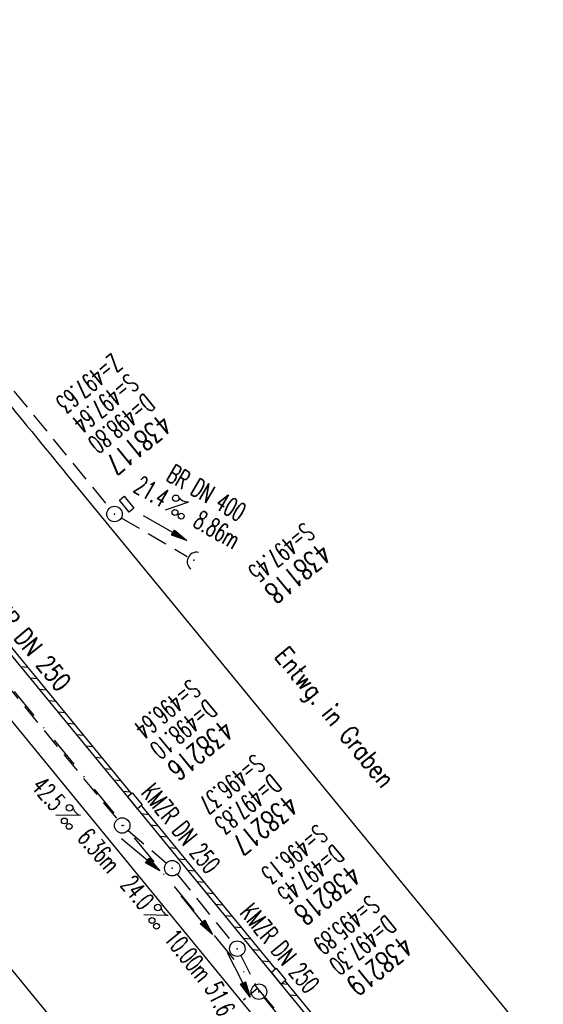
# Model space of a CAD drawing. Extents: x 459406 to 461721, y 413308 to 423218.
# Tile 273 of 276: x 459978 to 460028, y 422463 to 422559. Entities that reach past the tile are written whole.
import ezdxf
from ezdxf.enums import TextEntityAlignment as Align

# ---------------------------------------------------------------- set-up
doc = ezdxf.new("R2010")
doc.units = 0
doc.header["$LTSCALE"] = 2
doc.header["$MEASUREMENT"] = 0
for name, pattern in [('AUSGEZOGEN', [0]), ('GESTRICH-X2', [1.5, 1, -0.5]), ('GESTRICHELT', [0.75, 0.5, -0.25]), ('STRICHPT-X3', [3, 1.5, -0.75, 0, -0.75])]:
    doc.linetypes.add(name, pattern=pattern)
doc.layers.get('0').update_dxf_attribs({"linetype": 'AUSGEZOGEN'})
for name, color, linetype in [('ACHSE', 1, 'STRICHPT-X3'), ('FBR', 8, 'CONTINUOUS'), ('HEKTOM', 1, 'GESTRICHELT'), ('KANAL', 7, 'GESTRICH-X2'), ('PFEIL', 7, 'CONTINUOUS'), ('RINNE', 200, 'CONTINUOUS'), ('SCHACHTNR', 6, 'CONTINUOUS'), ('SCHRIFT', 7, 'AUSGEZOGEN'), ('SCHSYMBOL', 7, 'AUSGEZOGEN'), ('TEXTO', 4, 'CONTINUOUS'), ('TEXTU', 4, 'CONTINUOUS')]:
    doc.layers.add(name, color=color, linetype=linetype)
doc.styles.add('ROMANS', font='romans.shx', dxfattribs={"width": 0.8})

# ---------------------------------------------------------------- blocks, each defined once
blk = doc.blocks.new('GST')
at = {"color": 0}
blk.add_circle((0, 0), 0.75, dxfattribs=at)
blk.add_point((0, 0), dxfattribs=at)
blk = doc.blocks.new('13')
blk.add_lwpolyline([(0.755, 1.218), (-0.748, 1.218), (-0.748, 1.801), (0.755, 1.801)], close=True)
at = {"rotation": 180}
blk.add_blockref('GST', (0, 0), dxfattribs=at)
blk = doc.blocks.new('40')
at = {"color": 0}
blk.add_arc((0.025, 0.311), 0.91, 192.5363, 347.4637, dxfattribs=at)
blk.add_point((0, 0), dxfattribs=at)
blk = doc.blocks.new('PROM')
blk.add_line((1.566, 1.817), (0.019, 0.015))
for centre, radius in [((0.317, 1.51), 0.317), ((0.943, 0.291), 0.283), ((1.645, 0.287), 0.283)]:
    blk.add_circle(centre, radius)
blk.add_arc((0.992, 2.682), 1.033, 239.14139, 303.35492)
blk = doc.blocks.new('PFEIL2')
at = {"color": 0}
for p, q in [((0.88, 0.002), (-2.401, -0.012)), ((0.881, -0.271), (0.879, 0.276)), ((0.879, 0.276), (2.429, 0.009)), ((0.911, 0.27), (0.879, 0.265)), ((0.965, 0.261), (0.879, 0.246)), ((1.019, 0.252), (0.879, 0.228)), ((1.073, 0.242), (0.879, 0.209)), ((1.127, 0.233), (0.879, 0.191)), ((1.181, 0.224), (0.879, 0.172)), ((1.235, 0.214), (0.879, 0.154)), ((1.289, 0.205), (0.879, 0.135)), ((1.343, 0.196), (0.879, 0.117)), ((1.397, 0.187), (0.879, 0.098)), ((1.451, 0.177), (0.879, 0.08)), ((1.505, 0.168), (0.879, 0.061)), ((1.559, 0.159), (0.88, 0.043)), ((1.613, 0.149), (0.88, 0.024)), ((1.668, 0.14), (0.88, 0.006)), ((1.722, 0.131), (0.88, -0.013)), ((1.776, 0.121), (0.88, -0.031)), ((1.83, 0.112), (0.88, -0.05)), ((1.884, 0.103), (0.88, -0.068)), ((1.938, 0.094), (0.88, -0.087)), ((1.992, 0.084), (0.88, -0.105)), ((2.046, 0.075), (0.88, -0.124)), ((2.1, 0.066), (0.88, -0.142)), ((2.154, 0.056), (0.88, -0.161)), ((2.208, 0.047), (0.88, -0.179)), ((2.262, 0.038), (0.881, -0.198)), ((2.316, 0.029), (0.881, -0.216)), ((2.37, 0.019), (0.881, -0.235)), ((2.424, 0.01), (0.881, -0.253)), ((2.429, 0.009), (0.881, -0.271))]:
    blk.add_line(p, q, dxfattribs=at)
blk = doc.blocks.new('10')
blk.add_blockref('GST', (0, 0))
blk = doc.blocks.new('30S')
at = {"color": 0}
for p, q in [((-0.751, -0.583), (-0.751, 0)), ((-0.751, 0), (0.751, 0)), ((0.751, 0), (0.751, -0.583)), ((0.751, -0.583), (-0.751, -0.583))]:
    blk.add_line(p, q, dxfattribs=at)
blk.add_point((0, 0), dxfattribs=at)

msp = doc.modelspace()

# ---------------------------------------------------------------- linework, layer by layer
at = {"layer": 'ACHSE', "flags": 128}
msp.add_lwpolyline([(459426.662, 423071.803), (459434.696, 423063.959, 0.000009), (459443.64, 423055.227, -0.000014), (459452.584, 423046.495), (459470.472, 423029.03), (459488.36, 423011.565, 0.000028), (459497.304, 423002.833, -0.000019), (459506.249, 422994.101, -0.00001), (459515.193, 422985.368, 0.00001), (459524.137, 422976.636, 0.000005), (459533.081, 422967.904, -0.000014), (459542.025, 422959.172), (459559.913, 422941.707), (459577.801, 422924.242, 0.000014), (459586.745, 422915.51, -0.000007), (459595.689, 422906.778, -0.000007), (459604.633, 422898.046, 0.000014), (459613.577, 422889.313), (459631.466, 422871.848), (459649.354, 422854.384), (459667.242, 422836.919), (459685.13, 422819.454, 0.000014), (459694.074, 422810.722, -0.000007), (459703.018, 422801.99), (459720.906, 422784.525, 0.000016), (459724.892, 422780.634, -0.000005), (459728.877, 422776.743, -0.000854), (459731.569, 422774.105, -0.000319), (459738.762, 422767.026, -0.002071), (459745.754, 422760.078, -0.001348), (459756.422, 422749.331, -0.001735), (459764.656, 422740.934, -0.001541), (459773.862, 422731.42, -0.001535), (459782.493, 422722.391, -0.001533), (459791.081, 422713.295, -0.001538), (459799.62, 422704.14, -0.001542), (459808.076, 422694.96, -0.001544), (459816.476, 422685.728, -0.001539), (459824.843, 422676.417, -0.001534), (459833.152, 422667.055, -0.001539), (459841.381, 422657.669, -0.001538), (459850.202, 422647.481, -0.001798), (459857.687, 422638.719, -0.001274), (459867.543, 422627.036, -0.002004), (459873.759, 422619.57, -0.000175), (459878.95, 422613.279, -0.000644), (459880.358, 422611.567, -0.000005), (459884.996, 422605.912, 0.000011), (459889.634, 422600.258), (459905.489, 422580.929, -0.000007), (459913.416, 422571.264, 0.000013), (459921.344, 422561.599), (459937.199, 422542.27), (459953.054, 422522.941, -0.000013), (459960.981, 422513.276, 0.000013), (459968.909, 422503.611), (459984.764, 422484.282), (460000.619, 422464.953), (460016.474, 422445.624, -0.000013), (460024.401, 422435.959, 0.000013), (460032.329, 422426.294), (460048.184, 422406.965), (460064.039, 422387.636), (460079.894, 422368.307, -0.000013), (460087.822, 422358.642, 0.000013), (460095.749, 422348.977), (460111.604, 422329.648), (460127.459, 422310.319, -0.000007), (460128.884, 422308.581, -0.000001), (460143.314, 422290.989, -0.000002), (460151.241, 422281.324, 0.000015), (460159.168, 422271.66), (460175.023, 422252.331), (460190.878, 422233.002, -0.000013), (460198.805, 422223.337, 0.000013), (460206.733, 422213.672), (460222.588, 422194.343), (460238.443, 422175.014), (460254.298, 422155.685, -0.000013), (460262.225, 422146.02, 0.000006), (460270.153, 422136.355, 0.000006), (460286.008, 422117.026, -0.000004), (460301.863, 422097.697, -0.000002), (460317.718, 422078.367, 0.000003), (460333.573, 422059.038, 0.000003), (460349.428, 422039.709, -0.000003), (460365.283, 422020.38, -0.000003), (460381.138, 422001.051, 0.000002), (460396.993, 421981.721, 0.000004), (460412.848, 421962.392, -0.000004), (460428.703, 421943.063, -0.00001), (460444.557, 421923.733, 0.000007), (460460.412, 421904.404, 0.000007), (460476.267, 421885.075, -0.000009), (460492.122, 421865.746, -0.000004), (460500.05, 421856.081, 0.000013), (460507.977, 421846.416), (460523.832, 421827.087), (460539.687, 421807.758, -0.000013), (460547.615, 421798.093, 0.000013), (460555.542, 421788.428), (460571.397, 421769.099), (460587.252, 421749.77, -0.000006), (460593.285, 421742.414, -0.000005), (460600.584, 421733.516, -0.000221), (460600.794, 421733.26, -0.00002), (460603.104, 421730.438, -0.001396), (460609.311, 421722.812, -0.000905), (460618.831, 421711.005, -0.001598), (460625.682, 421702.421, -0.001252), (460634.363, 421691.415, -0.001248), (460642.05, 421681.569, -0.001247), (460649.698, 421671.671, -0.001249), (460657.298, 421661.734, -0.001252), (460664.835, 421651.775, -0.001254), (460672.327, 421641.773, -0.001254), (460679.772, 421631.728, -0.001248), (460687.162, 421621.653, -0.001247), (460694.508, 421611.532, -0.001248), (460701.802, 421601.377, -0.001248), (460709.041, 421591.191, -0.001255), (460716.232, 421580.966, -0.001255), (460723.37, 421570.705, -0.001253), (460730.46, 421560.405, -0.001254), (460737.493, 421550.076, -0.001245), (460744.465, 421539.726, -0.001241), (460751.409, 421529.307, -0.001249), (460758.312, 421518.837, -0.001258), (460765.117, 421508.401, -0.001258), (460771.865, 421497.938, -0.001248), (460778.614, 421487.358, -0.001243), (460785.302, 421476.758, -0.00125), (460791.901, 421466.181, -0.001256), (460798.46, 421455.551, -0.001254), (460804.975, 421444.872, -0.00125), (460811.434, 421434.165, -0.001251), (460817.835, 421423.433, -0.001246), (460824.181, 421412.672, -0.001245), (460830.48, 421401.867, -0.001251), (460836.726, 421391.029, -0.001252), (460842.909, 421380.176, -0.001256), (460849.043, 421369.282, -0.001256), (460855.12, 421358.361, -0.001246), (460861.131, 421347.43, -0.001241), (460867.112, 421336.425, -0.001247), (460873.04, 421325.386, -0.001253), (460878.885, 421314.371, -0.001261), (460884.678, 421303.319, -0.001257), (460890.436, 421292.199, -0.001248), (460896.133, 421281.059, -0.00125), (460901.764, 421269.913, -0.001246), (460907.347, 421258.723, -0.001246), (460912.869, 421247.515, -0.001249), (460918.335, 421236.28, -0.001248), (460923.75, 421225.007, -0.001253), (460929.103, 421213.719, -0.001251), (460934.405, 421202.392, -0.001254), (460939.649, 421191.042, -0.001255), (460944.833, 421179.671, -0.001251), (460949.963, 421168.267, -0.001252), (460955.033, 421156.846, -0.001247), (460960.047, 421145.395, -0.001247), (460965.004, 421133.921, -0.001248), (460969.9, 421122.429, -0.001246), (460974.746, 421110.897, -0.001255), (460979.54, 421099.326, -0.00126), (460984.257, 421087.777, -0.001252), (460988.908, 421076.225, -0.001243), (460993.535, 421064.563, -0.001243), (460998.107, 421052.872, -0.001254), (461002.582, 421041.257, -0.001259), (461007.005, 421029.604, -0.001252), (461011.394, 421017.862, -0.001245), (461015.72, 421006.112, -0.001249), (461019.972, 420994.38, -0.00125), (461024.171, 420982.613, -0.001249), (461028.315, 420970.813, -0.00125), (461032.394, 420959.009, -0.001248), (461036.422, 420947.164, -0.001254), (461040.394, 420935.287, -0.001259), (461044.292, 420923.435, -0.001252), (461048.126, 420911.576, -0.001245), (461051.923, 420899.629, -0.001244), (461055.662, 420887.657, -0.001252), (461059.317, 420875.747, -0.001256), (461062.914, 420863.813, -0.001249), (461066.471, 420851.792, -0.001248), (461069.966, 420839.762, -0.001254), (461073.385, 420827.768, -0.001253), (461076.746, 420815.75, -0.001249), (461080.058, 420803.675, -0.001247), (461083.311, 420791.579, -0.001252), (461086.49, 420779.517, -0.001251), (461089.608, 420767.44, -0.001245), (461092.68, 420755.295, -0.001248), (461095.688, 420743.146, -0.001251), (461098.628, 420731.013, -0.001257), (461101.691, 420718.09, -0.001425), (461104.332, 420706.673, -0.001081), (461107.664, 420691.933, -0.001652), (461109.792, 420682.276, -0.000251), (461111.911, 420672.484, -0.000696), (461112.668, 420668.95, -0.000002), (461114.482, 420660.43, -0.000008), (461115.035, 420657.832), (461120.24, 420633.38), (461125.445, 420608.928), (461130.65, 420584.476), (461135.855, 420560.024, -0.000004), (461138.458, 420547.797, 0.000004), (461141.06, 420535.571), (461146.265, 420511.119), (461151.47, 420486.667), (461161.88, 420437.763)], format="xyb", dxfattribs=at)
at = {"layer": 'FBR', "flags": 128}
for points in [[(460260.679, 422144.752, 0.000006), (460268.607, 422135.087, 0.000006), (460284.462, 422115.758, -0.000004), (460300.317, 422096.429, -0.000002), (460316.172, 422077.099, 0.000003), (460332.027, 422057.77, 0.000003), (460347.882, 422038.441, -0.000003), (460363.737, 422019.112, -0.000003), (460379.592, 421999.782, 0.000002), (460395.447, 421980.453, 0.000004), (460411.302, 421961.124, -0.000004), (460427.157, 421941.795, -0.000003)], [(460156.651, 422301.929, -0.000002), (460164.578, 422292.264, 0.000015)], [(460141.768, 422289.721, -0.000002), (460149.695, 422280.056, 0.000015)], [(459893.695, 422622.507, -0.000005), (459898.333, 422616.852, 0.000011), (459902.971, 422611.198), (459918.826, 422591.869, -0.000007), (459926.754, 422582.204, 0.000013), (459934.681, 422572.539), (459950.536, 422553.21), (459966.391, 422533.881, -0.000013), (459974.319, 422524.215, 0.000013), (459982.246, 422514.551), (459998.101, 422495.222), (460013.956, 422475.893), (460029.811, 422456.564, -0.000013), (460037.739, 422446.898, 0.000013), (460045.666, 422437.234)], [(459878.812, 422610.299, -0.000005), (459883.45, 422604.644, 0.000011), (459888.088, 422598.99), (459903.943, 422579.661, -0.000007), (459911.87, 422569.996, 0.000013), (459919.798, 422560.331), (459935.653, 422541.002), (459951.508, 422521.673, -0.000013), (459959.435, 422512.008, 0.000013), (459967.363, 422502.343), (459983.218, 422483.014), (459999.073, 422463.685), (460014.928, 422444.356, -0.000013), (460022.855, 422434.691, 0.000013), (460030.783, 422425.026)]]:
    msp.add_lwpolyline(points, format="xyb", dxfattribs=at)
at = {"layer": 'FBR'}
for points in [[(460129.977, 422280.049, -0.000002), (460137.904, 422270.385, 0.000015)], [(459867.021, 422600.627, -0.000005), (459871.659, 422594.973, 0.000011), (459876.297, 422589.318)], [(459892.152, 422569.989, -0.000007), (459900.079, 422560.324, 0.000013), (459908.007, 422550.659), (459923.862, 422531.33), (459939.717, 422512.001, -0.000013), (459947.644, 422502.337, 0.000013), (459955.572, 422492.671), (459971.427, 422473.342), (459987.282, 422454.013)], [(460003.137, 422434.684, -0.000013), (460011.064, 422425.02, 0.000013), (460018.992, 422415.354)]]:
    msp.add_lwpolyline(points, format="xyb", dxfattribs=at)
at = {"layer": 'HEKTOM'}
msp.add_line((460000.625, 422464.938), (459999.261, 422463.821), dxfattribs=at)
at = {"layer": 'KANAL'}
for p, q in [((459956.188, 422548.25), (459986.313, 422511.375)), ((459962.844, 422510.75), (459987.063, 422481.281)), ((459987.438, 422510.438), (459993.813, 422506.719)), ((459988.094, 422480.219), (459991.813, 422477.063)), ((459992.844, 422476), (459998.188, 422469.375)), ((459999, 422468.125), (460000.406, 422465.313)), ((460001.219, 422464.063), (460026.094, 422433.656))]:
    msp.add_line(p, q, dxfattribs=at)
at = {"layer": 'RINNE'}
for p, q in [((459977.716, 422496.069), (459978.421, 422495.999)), ((459978.615, 422494.975), (459979.319, 422494.905)), ((459979.513, 422493.881), (459980.217, 422493.811)), ((459980.411, 422492.786), (459981.115, 422492.717)), ((459981.309, 422491.692), (459982.013, 422491.622)), ((459982.207, 422490.598), (459982.911, 422490.528)), ((459983.105, 422489.504), (459983.809, 422489.434)), ((459984.003, 422488.41), (459984.708, 422488.34)), ((459984.901, 422487.316), (459985.606, 422487.246)), ((459985.8, 422486.222), (459986.504, 422486.152)), ((459986.698, 422485.128), (459987.402, 422485.058)), ((459987.596, 422484.034), (459988.3, 422483.964)), ((459989.391, 422481.846), (459990.095, 422481.776)), ((459990.288, 422480.752), (459990.992, 422480.682)), ((459991.185, 422479.658), (459991.888, 422479.588)), ((459992.081, 422478.564), (459992.785, 422478.494)), ((459992.978, 422477.47), (459993.682, 422477.4)), ((459993.875, 422476.376), (459994.579, 422476.306)), ((459994.772, 422475.282), (459995.476, 422475.212)), ((459995.669, 422474.188), (459996.373, 422474.118)), ((459996.566, 422473.094), (459997.27, 422473.025)), ((459997.463, 422472), (459998.166, 422471.931)), ((459998.359, 422470.907), (459999.063, 422470.837)), ((459999.256, 422469.813), (459999.96, 422469.743)), ((460000.153, 422468.719), (460000.857, 422468.649)), ((460001.05, 422467.625), (460001.754, 422467.555)), ((460002.976, 422465.424), (460003.547, 422465.367)), ((460003.74, 422464.343), (460004.444, 422464.273))]:
    msp.add_line(p, q, dxfattribs=at)
at = {"layer": 'RINNE', "flags": 128}
for points in [[(460344.717, 422048.565), (460332.938, 422062.978), (460307.728, 422093.688), (460283.692, 422122.99), (460270.428, 422139.155), (460256.926, 422155.624), (460244.713, 422170.508), (460231.454, 422186.692), (460231.255, 422186.924), (460230.391, 422187.209), (460204.723, 422218.526), (460180.618, 422247.88), (460172.873, 422257.324), (460172.774, 422258.21), (460154.624, 422280.355), (460129.402, 422311.093), (460104.301, 422341.692), (460078.465, 422373.208), (460053.58, 422403.568), (460028.193, 422434.508), (460002.427, 422465.945), (459988.521, 422482.907), (459964.079, 422512.681), (459943.393, 422537.927)], [(459988.431, 422483.805), (459964.942, 422512.417)], [(460002.337, 422466.843), (459989.384, 422482.643)], [(460028.103, 422435.406), (460003.29, 422465.681)]]:
    msp.add_lwpolyline(points, dxfattribs=at)

# ---------------------------------------------------------------- block references
at = {"layer": 'PFEIL'}
for p, rotation in [((459991.677, 422509.452), 329.8348), ((459989.303, 422477.875), 319.5451999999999), ((459994.737, 422472.053), 308.9335), ((459998.809, 422466.262), 296.6807)]:
    msp.add_blockref('PFEIL2', p, dxfattribs=dict(at, rotation=rotation))
at = {"layer": 'SCHSYMBOL'}
for name, p, rotation in [('13', (459986.789, 422510.809), 309.3605), ('40', (459994.449, 422506.357), 245.8318128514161), ('30S', (459988.521, 422482.907), 129.3613644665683), ('GST', (459987.531, 422480.7), 129.2999999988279), ('10', (459992.372, 422476.572), 90), ('10', (459998.658, 422468.791), 90), ('30S', (460002.427, 422465.945), 129.3613644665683), ('GST', (460000.748, 422464.632), 309.2999999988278)]:
    msp.add_blockref(name, p, dxfattribs=dict(at, rotation=rotation))
at = {"layer": 'TEXTU'}
for p, rotation in [((459991.671, 422511.186), 329.8348), ((459981.094, 422481.655), 311.4306919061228), ((459989.591, 422472.059), 308.9335)]:
    msp.add_blockref('PROM', p, dxfattribs=dict(at, rotation=rotation))

# ---------------------------------------------------------------- texts
at = {"layer": 'SCHACHTNR', "style": 'ROMANS'}
for s, height, rotation, width, p in [('Z=497.63', 1.8, 219.3605, 0.6, (459986.541, 422526.423)), ('S=497.64', 1.8, 219.3605, 0.6, (459988.135, 422524.485)), ('D=498.80', 1.8, 219.3605, 0.6, (459989.698, 422522.548)), ('438117', 2, 219.3605, 0.7, (459991.291, 422520.61)), ('S=497.45', 1.8, 219.3605, 0.6, (460005.143, 422510.077)), ('438118', 2, 219.3605, 0.7, (460006.706, 422508.139)), ('S=496.64', 1.8, 219.3, 0.6, (459994.116, 422494.915)), ('D=498.10', 1.8, 219.3, 0.6, (459995.699, 422492.98)), ('438216', 2, 219.3, 0.7, (459997.283, 422491.046)), ('S=496.37', 1.8, 219.3, 0.6, (460000.347, 422487.681)), ('D=497.83', 1.8, 219.3, 0.6, (460001.93, 422485.746)), ('438217', 2, 219.3, 0.7, (460003.514, 422483.812)), ('S=496.13', 1.8, 219.3, 0.6, (460006.4, 422480.896)), ('D=497.45', 1.8, 219.3, 0.6, (460007.983, 422478.962)), ('438218', 2, 219.3, 0.7, (460009.567, 422477.027)), ('S=495.89', 1.8, 219.3, 0.6, (460011.436, 422474.043)), ('D=497.30', 1.8, 219.3, 0.6, (460013.019, 422472.108)), ('438219', 2, 219.3, 0.7, (460014.603, 422470.174))]:
    msp.add_text(s, height=height, rotation=rotation, dxfattribs=dict(at, width=width)).set_placement(p)
at = {"layer": 'SCHRIFT', "style": 'ROMANS', "width": 0.8}
for s, rotation, p in [('Entwg. in Graben', 309.1, (460002.165, 422497.051)), ('Entwg. über Graben in 304RRB01', 310.66846, (459963.229, 422468.292))]:
    msp.add_text(s, height=1.8, rotation=rotation, dxfattribs=at).set_placement(p)
at = {"layer": 'TEXTO', "style": 'ROMANS'}
for s, rotation, width, p in [('BR DN 400', 329.8348, 0.6, (459995.23, 422512.077)), ('KMZR DN 250', 309.4084, 0.75, (459977.267, 422498.458)), ('KMZR DN 250', 309.12503, 0.6, (459992.502, 422479.851)), ('KMZR DN 250', 309.45822, 0.6, (460002.079, 422468.269))]:
    msp.add_text(s, height=1.8, rotation=rotation, dxfattribs=dict(at, width=width)).set_placement(p, align=Align.CENTER)
at = {"layer": 'TEXTU', "style": 'ROMANS', "width": 0.6}
for s, rotation, p in [('21.4', 329.8348, (459988.504, 422513.024)), ('8.86m', 329.8348, (459994.254, 422509.68)), ('42.5', 311.43069, (459978.66, 422484.406)), ('6.36m', 311.43069, (459983.094, 422479.417)), ('24.0', 308.9335, (459987.29, 422474.915)), ('10.00m', 308.9335, (459991.478, 422469.727)), ('51.6', 296.6807, (459995.447, 422464.994))]:
    msp.add_text(s, height=1.8, rotation=rotation, dxfattribs=at).set_placement(p)

doc.saveas('drawing.dxf')
